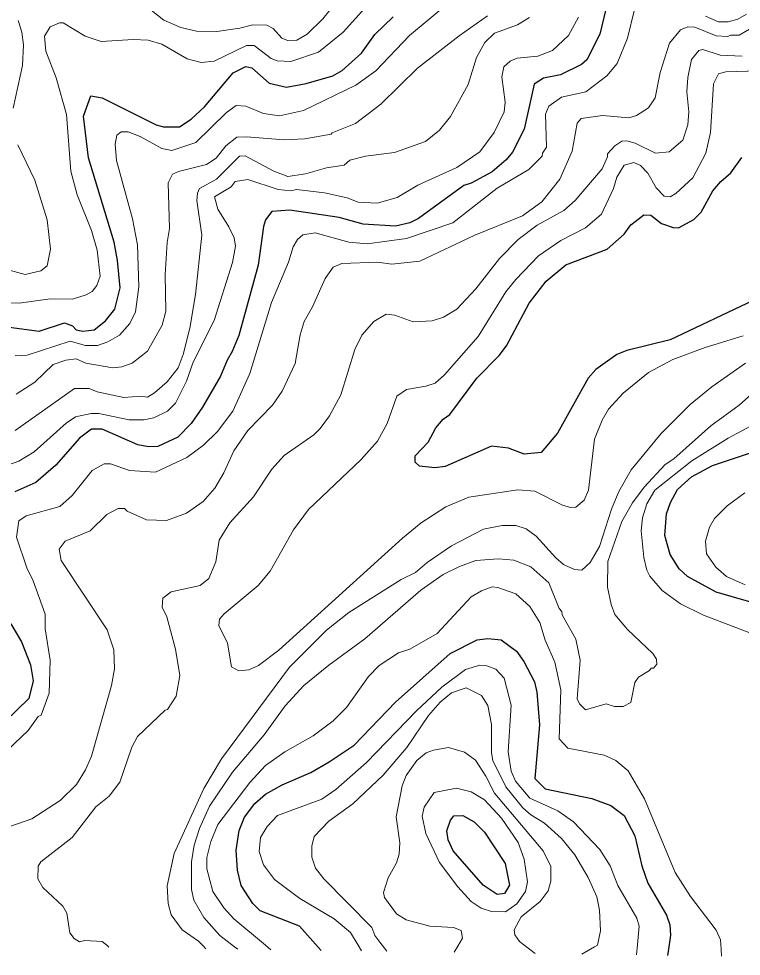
# Model space of a CAD drawing. Extents: x 673.3 to 698.5, y 6984.3 to 7012.3.
# Drawn here: x 679.596 to 680.783, y 6984.514 to 6986.054 of the extents above; entities that cross this region are included whole.
import ezdxf

# ---------------------------------------------------------------- set-up
doc = ezdxf.new("R2010")
doc.units = 0
doc.header["$LTSCALE"] = 0.032
doc.layers.add('1', color=7, linetype='Continuous', lineweight=25)
doc.layers.add('2', color=7, linetype='Continuous', lineweight=13)

msp = doc.modelspace()

# ---------------------------------------------------------------- linework, layer by layer
at = {"layer": '1'}
for points in [[(680.5639, 6986.0832), (680.5507, 6986.0286), (680.5295, 6985.986), (680.5208, 6985.9788), (680.4861, 6985.9615), (680.4582, 6985.9559), (680.4429, 6985.9462), (680.4262, 6985.8722), (680.4075, 6985.8348), (680.3967, 6985.822), (680.3737, 6985.8022), (680.3395, 6985.7834), (680.3273, 6985.7797), (680.2529, 6985.7254), (680.2388, 6985.7186), (680.215, 6985.7127), (680.162, 6985.7165), (680.1223, 6985.7272), (680.0415, 6985.7394), (680.0122, 6985.7372), (680.0015, 6985.7233), (679.998, 6985.7124), (679.9897, 6985.6491), (679.9577, 6985.5336), (679.947, 6985.5071), (679.9384, 6985.493), (679.9277, 6985.4667), (679.898, 6985.4155), (679.8795, 6985.3886), (679.8573, 6985.3664), (679.8246, 6985.3509), (679.8096, 6985.3502), (679.7918, 6985.3536), (679.7333, 6985.3793), (679.7157, 6985.3793), (679.6958, 6985.3646), (679.6574, 6985.3204), (679.6245, 6985.2916), (679.5896, 6985.2763)], [(679.5685, 6985.5487), (679.6296, 6985.5406), (679.6714, 6985.5543), (679.6843, 6985.5495), (679.6904, 6985.5428), (679.7014, 6985.5407), (679.7203, 6985.5429), (679.7385, 6985.5572), (679.7539, 6985.5764), (679.7626, 6985.6119), (679.7586, 6985.6565), (679.753, 6985.6869), (679.7107, 6985.825), (679.7025, 6985.8935), (679.7147, 6985.9273), (679.7331, 6985.9238), (679.8221, 6985.8793), (679.8338, 6985.8762), (679.8601, 6985.8762), (679.8793, 6985.8885), (679.9016, 6985.9091), (679.9484, 6985.9648), (679.9695, 6985.9753), (679.9793, 6985.973), (680.0078, 6985.9478), (680.036, 6985.9413), (680.0685, 6985.9472), (680.1122, 6985.9598), (680.1276, 6985.9687), (680.1591, 6985.9974), (680.181, 6986.0281), (680.2112, 6986.0567)], [(680.6709, 6985.7107), (680.6802, 6985.7102), (680.7049, 6985.7237), (680.717, 6985.7358), (680.7363, 6985.7708), (680.7495, 6985.7863), (680.7661, 6985.8006), (680.7838, 6985.8257)], [(680.8025, 6985.5906), (680.6663, 6985.5265), (680.5949, 6985.5088), (680.5787, 6985.5023), (680.5442, 6985.4777), (680.5318, 6985.4634), (680.4811, 6985.3731), (680.4542, 6985.3413), (680.4265, 6985.3385), (680.4008, 6985.3485), (680.3727, 6985.3516), (680.2966, 6985.3182), (680.2798, 6985.3159), (680.2543, 6985.3185), (680.2473, 6985.3251), (680.2476, 6985.3358), (680.269, 6985.3579), (680.2811, 6985.3815), (680.2934, 6985.3961), (680.3046, 6985.4035), (680.3488, 6985.463), (680.3853, 6985.5004), (680.3972, 6985.5164), (680.4345, 6985.5862), (680.4628, 6985.6224), (680.4949, 6985.6497), (680.5629, 6985.6754), (680.5906, 6985.6999), (680.6017, 6985.715), (680.6228, 6985.7318), (680.6345, 6985.7311), (680.6519, 6985.7175), (680.6709, 6985.7107)], [(680.9011, 6985.0658), (680.7419, 6985.1117), (680.6946, 6985.1373), (680.6811, 6985.1499), (680.6663, 6985.1738), (680.6577, 6985.2047), (680.66, 6985.2402), (680.6668, 6985.2591), (680.6785, 6985.2802), (680.7011, 6985.3013), (680.7357, 6985.3198), (680.8063, 6985.3432)], [(679.583, 6985.0595), (679.6009, 6985.0302), (679.6158, 6984.9924), (679.6201, 6984.9659), (679.6127, 6984.9372), (679.5352, 6984.862)], [(680.0929, 6984.5232), (680.0882, 6984.5285), (680.0576, 6984.5628), (679.9929, 6984.588), (679.9808, 6984.6002), (679.9615, 6984.6298), (679.9556, 6984.6548), (679.9533, 6984.6878), (679.9582, 6984.72), (679.9669, 6984.7422), (679.9842, 6984.7643), (680.0013, 6984.7799), (680.0289, 6984.7954), (680.076, 6984.8157), (680.1063, 6984.8329), (680.147, 6984.8606), (680.2149, 6984.9309), (680.305, 6985.0112), (680.3493, 6985.0333), (680.3666, 6985.0356), (680.3889, 6985.0332), (680.4139, 6985.0147), (680.4257, 6984.9979), (680.4433, 6984.9643), (680.4475, 6984.9477), (680.4517, 6984.8937), (680.4438, 6984.8056), (680.4611, 6984.7887), (680.5376, 6984.773), (680.5689, 6984.7612), (680.5908, 6984.7449), (680.608, 6984.7115), (680.6195, 6984.6624), (680.6294, 6984.6335), (680.6601, 6984.5812), (680.6657, 6984.5652), (680.6666, 6984.5484), (680.6634, 6984.5251), (680.662, 6984.5149)]]:
    msp.add_lwpolyline(points, dxfattribs=at)
msp.add_lwpolyline([(680.3096, 6984.6869), (680.3015, 6984.7047), (680.2994, 6984.7197), (680.3052, 6984.737), (680.3108, 6984.744), (680.3259, 6984.7449), (680.3441, 6984.7343), (680.3613, 6984.7174), (680.3954, 6984.6659), (680.4026, 6984.6302), (680.3942, 6984.6169), (680.3819, 6984.615), (680.3593, 6984.6305)], close=True, dxfattribs=at)
at = {"layer": '2'}
for points in [[(680.6194, 6986.1163), (680.5962, 6986.0216), (680.5794, 6985.9804), (680.5621, 6985.9598), (680.5275, 6985.9336), (680.4877, 6985.925), (680.4667, 6985.9099), (680.4614, 6985.897), (680.463, 6985.843), (680.4566, 6985.8329), (680.4562, 6985.8279), (680.4339, 6985.8062), (680.3822, 6985.7752), (680.3094, 6985.7186), (680.2331, 6985.6928), (680.1688, 6985.684), (680.1383, 6985.6869), (680.0831, 6985.7018), (680.0626, 6985.6986), (680.0539, 6985.6909), (680.0468, 6985.679), (680.0393, 6985.654), (680.0116, 6985.5877), (679.9756, 6985.4711), (679.9477, 6985.4089), (679.9227, 6985.3757), (679.8996, 6985.3534), (679.8725, 6985.3331), (679.8207, 6985.3088), (679.7783, 6985.3115), (679.7472, 6985.3223), (679.7368, 6985.3223), (679.7169, 6985.3115), (679.6841, 6985.2707), (679.6639, 6985.2526), (679.6082, 6985.2369), (679.5965, 6985.2291), (679.5926, 6985.2021), (679.6093, 6985.1519), (679.62, 6985.1304), (679.6395, 6985.0753), (679.6397, 6985.0517), (679.6478, 6984.9998), (679.6461, 6984.9459), (679.633, 6984.9095), (679.6282, 6984.9076), (679.6116, 6984.8847), (679.4981, 6984.7765)], [(680.1416, 6986.1108), (680.0957, 6986.0536), (680.0698, 6986.0286), (680.0532, 6986.0186), (680.0385, 6986.0179), (680.0282, 6986.0219), (680.014, 6986.0375), (680.0039, 6986.0432), (679.9807, 6986.0438), (679.9595, 6986.0381), (679.9216, 6986.0325), (679.8881, 6986.0332), (679.8627, 6986.0391), (679.8346, 6986.0512), (679.7773, 6986.0976)], [(680.3025, 6986.0797), (680.2383, 6986.026), (680.1829, 6985.9683), (680.1501, 6985.9444), (680.0638, 6985.9028), (680.0244, 6985.8943), (679.9982, 6985.8982), (679.9695, 6985.9103), (679.9533, 6985.911), (679.9377, 6985.8997), (679.8869, 6985.8504), (679.8476, 6985.8371), (679.831, 6985.8403), (679.7955, 6985.8605), (679.776, 6985.8678), (679.7645, 6985.8679), (679.7572, 6985.8622), (679.7546, 6985.8478), (679.7569, 6985.821), (679.783, 6985.7249), (679.7911, 6985.6823), (679.7935, 6985.6133), (679.788, 6985.5721), (679.7785, 6985.5533), (679.7618, 6985.5341), (679.7426, 6985.5232), (679.7255, 6985.517), (679.7059, 6985.5169), (679.6806, 6985.5241), (679.6103, 6985.5013), (679.5904, 6985.5002)], [(679.9701, 6986.0097), (679.9831, 6986.0096), (680.0108, 6985.9883), (680.0206, 6985.9847), (680.0431, 6985.9837), (680.0887, 6985.9988), (680.129, 6986.0315), (680.1753, 6986.0827)], [(679.5528, 6985.3118), (679.5963, 6985.3271), (679.6217, 6985.3424), (679.6742, 6985.3891), (679.6892, 6985.3996), (679.7152, 6985.4053), (679.7278, 6985.4054), (679.7776, 6985.3948), (679.8017, 6985.3948), (679.818, 6985.3981), (679.8406, 6985.4093), (679.8535, 6985.422), (679.872, 6985.4581), (679.8829, 6985.4896), (679.9171, 6985.558), (679.9476, 6985.6533), (679.9522, 6985.68), (679.9501, 6985.6937), (679.9415, 6985.7121), (679.9232, 6985.7407), (679.9176, 6985.7614), (679.9451, 6985.7777), (679.9516, 6985.7864), (679.9726, 6985.7898), (680.0226, 6985.7732), (680.043, 6985.771), (680.0523, 6985.7733), (680.0982, 6985.7677), (680.1359, 6985.7596), (680.1538, 6985.7524), (680.1851, 6985.7507), (680.2177, 6985.7599), (680.2516, 6985.7802), (680.3161, 6985.8092), (680.3536, 6985.8352), (680.377, 6985.8669), (680.3938, 6985.9008), (680.3954, 6985.9167), (680.3898, 6985.9582), (680.393, 6985.9746), (680.4033, 6985.9842), (680.415, 6985.9891), (680.4491, 6985.9923), (680.4727, 6986.0015), (680.499, 6986.0262), (680.5155, 6986.0562)], [(679.5955, 6986.0507), (679.6013, 6986.0314), (679.6038, 6986.0111), (679.6022, 6985.9769), (679.5871, 6985.9067)], [(680.191, 6985.9135), (680.251, 6985.9727), (680.3196, 6986.0259), (680.3662, 6986.0585)], [(680.4353, 6986.056), (680.4156, 6986.0437)], [(680.7914, 6986.0612), (680.7774, 6986.053), (680.7617, 6986.0488), (680.7459, 6986.0488), (680.7243, 6986.058)], [(679.5771, 6985.587), (679.5967, 6985.5862), (679.6477, 6985.5934), (679.6848, 6985.5928), (679.7071, 6985.5999), (679.7167, 6985.6056), (679.7247, 6985.6154), (679.7301, 6985.6307), (679.7252, 6985.6738), (679.716, 6985.7057), (679.692, 6985.7644), (679.682, 6985.8035), (679.6747, 6985.8964), (679.6577, 6985.9569), (679.6405, 6986.0002), (679.6384, 6986.0253), (679.6478, 6986.0406), (679.6633, 6986.0471), (679.669, 6986.0471), (679.7052, 6986.0253), (679.7315, 6986.0162), (679.7843, 6986.0194), (679.8088, 6986.0185), (679.831, 6986.0121), (679.8728, 6985.9879), (679.896, 6985.982), (679.9174, 6985.9838), (679.9701, 6986.0097)], [(679.5818, 6984.727), (679.618, 6984.7394), (679.6643, 6984.7695), (679.6911, 6984.7957), (679.7061, 6984.8201), (679.7158, 6984.8424), (679.7487, 6984.9585), (679.7537, 6984.9856), (679.7527, 6985.0167), (679.7417, 6985.0497), (679.666, 6985.1637), (679.6625, 6985.1821), (679.6726, 6985.1956), (679.7138, 6985.2124), (679.7411, 6985.2395), (679.7597, 6985.249), (679.7702, 6985.2489), (679.7741, 6985.245), (679.806, 6985.2304), (679.8391, 6985.2293), (679.8716, 6985.2415), (679.8991, 6985.2609), (679.9182, 6985.2825), (679.933, 6985.308), (679.9493, 6985.3438), (679.9726, 6985.3775), (680.0131, 6985.4188), (680.0292, 6985.4418), (680.0502, 6985.4871), (680.0583, 6985.5344), (680.0653, 6985.5563), (680.0789, 6985.5803), (680.0997, 6985.6269), (680.1126, 6985.6455), (680.1271, 6985.6514), (680.1856, 6985.6537), (680.2091, 6985.6506), (680.2548, 6985.6555), (680.3456, 6985.6984), (680.4237, 6985.7302), (680.4552, 6985.7527), (680.4852, 6985.7901), (680.505, 6985.8359), (680.5135, 6985.8823), (680.5201, 6985.8898), (680.5552, 6985.8949), (680.5984, 6985.8909), (680.611, 6985.8949), (680.6309, 6985.9073), (680.6416, 6985.9236), (680.6499, 6985.9656), (680.6653, 6986.0135), (680.683, 6986.0357), (680.6953, 6986.0405), (680.7067, 6986.0398), (680.7418, 6986.0259), (680.761, 6986.0244), (680.7655, 6986.0267), (680.7795, 6986.0268), (680.7967, 6986.0364)], [(680.4156, 6986.0437), (680.3775, 6986.03), (680.362, 6986.0145), (680.348, 6985.9899), (680.3342, 6985.9459), (680.3053, 6985.893), (680.2876, 6985.8709), (680.2646, 6985.8518), (680.2133, 6985.834), (680.166, 6985.8279), (680.1401, 6985.8212), (680.1305, 6985.8134), (680.1017, 6985.8086), (680.0675, 6985.7988), (680.0385, 6985.7948), (680.0154, 6985.8035), (679.9682, 6985.8287), (679.9587, 6985.8281), (679.9209, 6985.79), (679.893, 6985.775), (679.8897, 6985.767), (679.8889, 6985.755), (679.8969, 6985.698), (679.8864, 6985.6009), (679.8774, 6985.5453), (679.8665, 6985.502), (679.8579, 6985.4804), (679.8398, 6985.4573), (679.8194, 6985.4392), (679.8079, 6985.4323), (679.796, 6985.4339), (679.7686, 6985.4315), (679.7252, 6985.4408), (679.7121, 6985.4461), (679.6876, 6985.4463), (679.5906, 6985.3772)], [(680.7845, 6985.9921), (680.7483, 6985.9941), (680.7198, 6986.0031), (680.7136, 6986.0013), (680.7015, 6985.987), (680.6951, 6985.9572), (680.6935, 6985.9336), (680.6967, 6985.9008), (680.6952, 6985.8797), (680.6871, 6985.854), (680.6644, 6985.8352), (680.642, 6985.833), (680.6088, 6985.8492), (680.5949, 6985.8532), (680.5869, 6985.8528), (680.5753, 6985.845), (680.5634, 6985.832), (680.5632, 6985.8267), (680.5543, 6985.8072), (680.51, 6985.7553), (680.4914, 6985.7386), (680.4477, 6985.7145), (680.4163, 6985.6909), (680.386, 6985.6598), (680.3469, 6985.6101), (680.3156, 6985.5766), (680.2937, 6985.5633), (680.2755, 6985.5576), (680.2441, 6985.5559), (680.2138, 6985.5666), (680.1999, 6985.5683), (680.1797, 6985.5561), (680.16, 6985.534), (680.1481, 6985.5102), (680.1254, 6985.4357), (680.1068, 6985.4015), (680.0916, 6985.3803), (680.0811, 6985.3703), (680.0323, 6985.3361), (680.0122, 6985.3136), (679.9821, 6985.2681), (679.943, 6985.2257), (679.9256, 6985.1974), (679.9199, 6985.1614), (679.9083, 6985.1343), (679.8944, 6985.1228), (679.8464, 6985.1124), (679.8329, 6985.1017), (679.8319, 6985.087), (679.8393, 6985.0713), (679.8537, 6985.0183), (679.8608, 6984.9747), (679.8549, 6984.9411), (679.8405, 6984.9192), (679.8365, 6984.9181), (679.7912, 6984.8744), (679.7821, 6984.8569), (679.7625, 6984.7994), (679.7445, 6984.7765), (679.7231, 6984.759), (679.6838, 6984.7086), (679.6327, 6984.6687), (679.6282, 6984.6615), (679.6275, 6984.6407), (679.6357, 6984.6268), (679.6688, 6984.5957), (679.6753, 6984.5846), (679.6803, 6984.5522), (679.687, 6984.5428), (679.6962, 6984.5373), (679.7049, 6984.5396), (679.7335, 6984.5381), (679.7407, 6984.5316), (679.7444, 6984.5283)], [(680.6068, 6985.8175), (680.6177, 6985.8125), (680.6298, 6985.8003), (680.6432, 6985.776), (680.6564, 6985.7621), (680.6663, 6985.7613), (680.6758, 6985.7664), (680.7034, 6985.7922), (680.7248, 6985.8331), (680.7326, 6985.8666), (680.7373, 6985.9469), (680.7456, 6985.963), (680.7578, 6985.9664), (680.8106, 6985.9679)], [(679.5918, 6985.4368), (679.6225, 6985.4569), (679.653, 6985.4855), (679.6734, 6985.4926), (679.6906, 6985.4949), (679.7067, 6985.4878), (679.7506, 6985.4804), (679.7656, 6985.4819), (679.7825, 6985.4878), (679.8076, 6985.5075), (679.8319, 6985.5506), (679.8376, 6985.5734), (679.8367, 6985.6334), (679.8399, 6985.6862), (679.8441, 6985.7093), (679.8418, 6985.7839), (679.849, 6985.7986), (679.8586, 6985.803), (679.9045, 6985.8144), (679.9203, 6985.8247), (679.9366, 6985.8448), (679.9543, 6985.8589), (679.9701, 6985.8598), (680.032, 6985.855), (680.0662, 6985.8566), (680.1094, 6985.8639), (680.1111, 6985.8665), (680.1493, 6985.8817), (680.191, 6985.9135)], [(679.5948, 6985.8468), (679.6229, 6985.7888), (679.6429, 6985.7233), (679.6486, 6985.6752), (679.6428, 6985.6479), (679.6326, 6985.6397), (679.607, 6985.6335), (679.5767, 6985.6419)], [(680.7861, 6985.5326), (680.7239, 6985.5138), (680.6706, 6985.494), (680.6308, 6985.4725), (680.5892, 6985.4386), (680.565, 6985.4121), (680.5547, 6985.3942), (680.5421, 6985.3633), (680.532, 6985.2791), (680.5252, 6985.2629), (680.5115, 6985.2511), (680.5024, 6985.2506), (680.4894, 6985.2548), (680.444, 6985.2775), (680.4162, 6985.28), (680.3358, 6985.2677), (680.2979, 6985.252), (680.2575, 6985.2258), (680.2264, 6985.2005), (680.0234, 6985.0163), (679.9898, 6984.9911), (679.9743, 6984.984), (679.9575, 6984.9826), (679.9459, 6984.9893), (679.9393, 6985.028), (679.9248, 6985.0568), (679.9259, 6985.0673), (679.9335, 6985.0763), (679.9896, 6985.1227), (680.009, 6985.1462), (680.0478, 6985.2139), (680.0723, 6985.2476), (680.1585, 6985.3297), (680.1853, 6985.3597), (680.2014, 6985.3889), (680.2172, 6985.4339), (680.2332, 6985.4446), (680.2649, 6985.4499), (680.2804, 6985.4551), (680.2956, 6985.4686), (680.3506, 6985.5319), (680.3965, 6985.6052), (680.4125, 6985.6253), (680.45, 6985.6644), (680.4864, 6985.6895), (680.5271, 6985.7103), (680.5533, 6985.7327), (680.5729, 6985.7751), (680.5789, 6985.7936), (680.5909, 6985.8134), (680.6068, 6985.8175)], [(679.9036, 6984.526), (679.8996, 6984.5301), (679.8916, 6984.5384), (679.8649, 6984.5572), (679.8464, 6984.5818), (679.8415, 6984.6001), (679.8401, 6984.6291), (679.8515, 6984.6825), (679.9, 6984.7892), (679.9292, 6984.8381), (680.0412, 6984.9884), (680.102, 6985.0493), (680.1386, 6985.0781), (680.2242, 6985.1324), (680.2478, 6985.1438), (680.267, 6985.1604), (680.3072, 6985.1878), (680.3594, 6985.215), (680.3901, 6985.2214), (680.4125, 6985.2213), (680.4295, 6985.216), (680.4463, 6985.2039), (680.4782, 6985.168), (680.491, 6985.1569), (680.5092, 6985.1487), (680.5212, 6985.1476), (680.5348, 6985.1605), (680.55, 6985.1869), (680.5699, 6985.248), (680.5821, 6985.277), (680.6022, 6985.3125), (680.6516, 6985.3725), (680.6991, 6985.42), (680.7348, 6985.4492), (680.79, 6985.4881)], [(680.8511, 6985.4832), (680.7798, 6985.419), (680.7332, 6985.3848), (680.6723, 6985.3305), (680.6582, 6985.3213), (680.6238, 6985.2841), (680.6046, 6985.2586), (680.587, 6985.2279), (680.5639, 6985.1622), (680.5632, 6985.1197), (680.5692, 6985.0913), (680.5754, 6985.0751), (680.5962, 6985.0506), (680.6375, 6985.011), (680.6436, 6985.0017), (680.6445, 6984.9934), (680.639, 6984.9871), (680.6349, 6984.9867), (680.6324, 6984.9829), (680.6145, 6984.9719), (680.608, 6984.9632), (680.6014, 6984.9307), (680.5891, 6984.9239), (680.5748, 6984.9239), (680.5612, 6984.9281), (680.5271, 6984.9185), (680.5174, 6984.9285), (680.5135, 6984.9366), (680.5184, 6985.0001), (680.5114, 6985.0347), (680.4886, 6985.0742), (680.4882, 6985.0801), (680.484, 6985.0848), (680.4668, 6985.1273), (680.4375, 6985.1533), (680.4095, 6985.1645), (680.3842, 6985.1667), (680.3473, 6985.1637), (680.3203, 6985.154), (680.2934, 6985.1406)], [(680.8044, 6985.0423), (680.7209, 6985.0737), (680.6831, 6985.0928), (680.6531, 6985.1143), (680.6331, 6985.138), (680.6281, 6985.148), (680.623, 6985.1686), (680.6186, 6985.2126), (680.621, 6985.234), (680.628, 6985.2567), (680.6413, 6985.279), (680.7021, 6985.3275), (680.7617, 6985.3645), (680.8656, 6985.4205)], [(680.7888, 6985.275), (680.7601, 6985.2534), (680.739, 6985.2328), (680.7311, 6985.2184), (680.7245, 6985.1956), (680.7259, 6985.1747), (680.7415, 6985.153), (680.7588, 6985.1376), (680.7892, 6985.1235)], [(680.2934, 6985.1406), (680.2565, 6985.1148), (680.1649, 6985.0348), (680.1057, 6984.9917), (680.0647, 6984.9582), (680.0338, 6984.9249), (679.9992, 6984.8772), (679.9471, 6984.8161), (679.9097, 6984.7599), (679.8932, 6984.7235), (679.8846, 6984.6959), (679.88, 6984.6686), (679.88, 6984.623), (679.8839, 6984.606), (679.9003, 6984.5772), (679.9266, 6984.5476), (679.9508, 6984.5292), (679.956, 6984.5252)], [(680.0103, 6984.5244), (680.0015, 6984.5318), (679.9494, 6984.5753), (679.933, 6984.5932), (679.915, 6984.6201), (679.9052, 6984.6572), (679.9052, 6984.676), (679.9116, 6984.7019), (679.9232, 6984.7302), (679.9756, 6984.799), (680.0017, 6984.8268), (680.0335, 6984.8495), (680.08, 6984.8759), (680.1128, 6984.9004), (680.1347, 6984.9224), (680.1708, 6984.973), (680.188, 6984.9912), (680.2201, 6985.0119), (680.2385, 6985.0179), (680.2837, 6985.044), (680.3395, 6985.1042), (680.3561, 6985.1141), (680.3737, 6985.1203), (680.3832, 6985.1195), (680.4125, 6985.1089), (680.4355, 6985.0883), (680.4523, 6985.062), (680.4611, 6985.033), (680.4768, 6984.9966), (680.4866, 6984.951), (680.4838, 6984.8705), (680.4983, 6984.8557), (680.5581, 6984.844), (680.577, 6984.8353), (680.5973, 6984.8184), (680.6241, 6984.7721), (680.6747, 6984.6511), (680.6997, 6984.6116), (680.7418, 6984.5563), (680.7488, 6984.5405), (680.7498, 6984.5251), (680.7505, 6984.5136)], [(680.6107, 6984.5157), (680.6118, 6984.527), (680.6154, 6984.5629), (680.6113, 6984.5761), (680.5804, 6984.6299), (680.5675, 6984.6622), (680.5509, 6984.6887), (680.5076, 6984.7345), (680.4815, 6984.7524), (680.4356, 6984.7733), (680.4124, 6984.8014), (680.4051, 6984.8177), (680.4004, 6984.8494), (680.4051, 6984.9263), (680.3937, 6984.9705), (680.3801, 6984.985), (680.3653, 6984.9908), (680.3537, 6984.9917), (680.3299, 6984.9848), (680.2912, 6984.9557), (680.2495, 6984.9167), (680.1672, 6984.832), (680.1171, 6984.7874), (680.0943, 6984.7716), (680.0211, 6984.745), (680.0043, 6984.727), (679.9934, 6984.7089), (679.9914, 6984.6859), (679.9984, 6984.6636), (680.0161, 6984.6397), (680.058, 6984.6083), (680.1143, 6984.5749), (680.1409, 6984.5524), (680.1536, 6984.5316), (680.1593, 6984.5223)], [(680.2008, 6984.5217), (680.1892, 6984.5368), (680.181, 6984.5475), (680.1763, 6984.5609), (680.0974, 6984.6407), (680.0835, 6984.6582), (680.0778, 6984.6764), (680.0779, 6984.6942), (680.0817, 6984.7102), (680.1058, 6984.7355), (680.1448, 6984.7638), (680.1946, 6984.8112), (680.2335, 6984.8568), (680.2695, 6984.9091), (680.2884, 6984.9311), (680.3072, 6984.9463), (680.331, 6984.9543), (680.3563, 6984.9419), (680.3668, 6984.9257), (680.3726, 6984.8943), (680.3727, 6984.8477), (680.3749, 6984.8353), (680.3964, 6984.7919), (680.4244, 6984.7575), (680.4375, 6984.7459), (680.46, 6984.7322), (680.4878, 6984.7071), (680.5096, 6984.6804), (680.5316, 6984.6429), (680.5457, 6984.6114), (680.5503, 6984.5894), (680.5517, 6984.5556), (680.5468, 6984.5319), (680.5421, 6984.5292), (680.5209, 6984.517)], [(680.4447, 6984.5181), (680.4328, 6984.5271), (680.4187, 6984.5377), (680.4109, 6984.5488), (680.4102, 6984.557), (680.4217, 6984.5781), (680.4525, 6984.6034), (680.4659, 6984.6208), (680.4703, 6984.6369), (680.4703, 6984.661), (680.4575, 6984.6869), (680.3777, 6984.7813), (680.3635, 6984.8096), (680.3466, 6984.8355), (680.3285, 6984.8491), (680.3024, 6984.8563), (680.2773, 6984.8524), (680.2654, 6984.8477), (680.2504, 6984.8353), (680.2324, 6984.8107), (680.2258, 6984.7937), (680.2163, 6984.7428), (680.222, 6984.6999), (680.2212, 6984.6811), (680.217, 6984.6671), (680.2028, 6984.6422), (680.1952, 6984.6186), (680.1969, 6984.6101), (680.2168, 6984.5833), (680.2327, 6984.5734), (680.2713, 6984.563), (680.3104, 6984.5608), (680.3227, 6984.5561), (680.3253, 6984.5432), (680.3173, 6984.53), (680.3113, 6984.5201)]]:
    msp.add_lwpolyline(points, dxfattribs=at)
msp.add_lwpolyline([(680.4262, 6984.673), (680.4165, 6984.7004), (680.3891, 6984.7406), (680.361, 6984.7703), (680.3395, 6984.7839), (680.3154, 6984.7897), (680.2786, 6984.7825), (680.2619, 6984.7587), (680.2588, 6984.7439), (680.2651, 6984.7151), (680.2873, 6984.6674), (680.3172, 6984.6276), (680.3395, 6984.6037), (680.3557, 6984.5927), (680.3728, 6984.5871), (680.3958, 6984.5868), (680.4142, 6984.5999), (680.4285, 6984.6198), (680.432, 6984.636)], close=True, dxfattribs=at)

doc.saveas('drawing.dxf')
